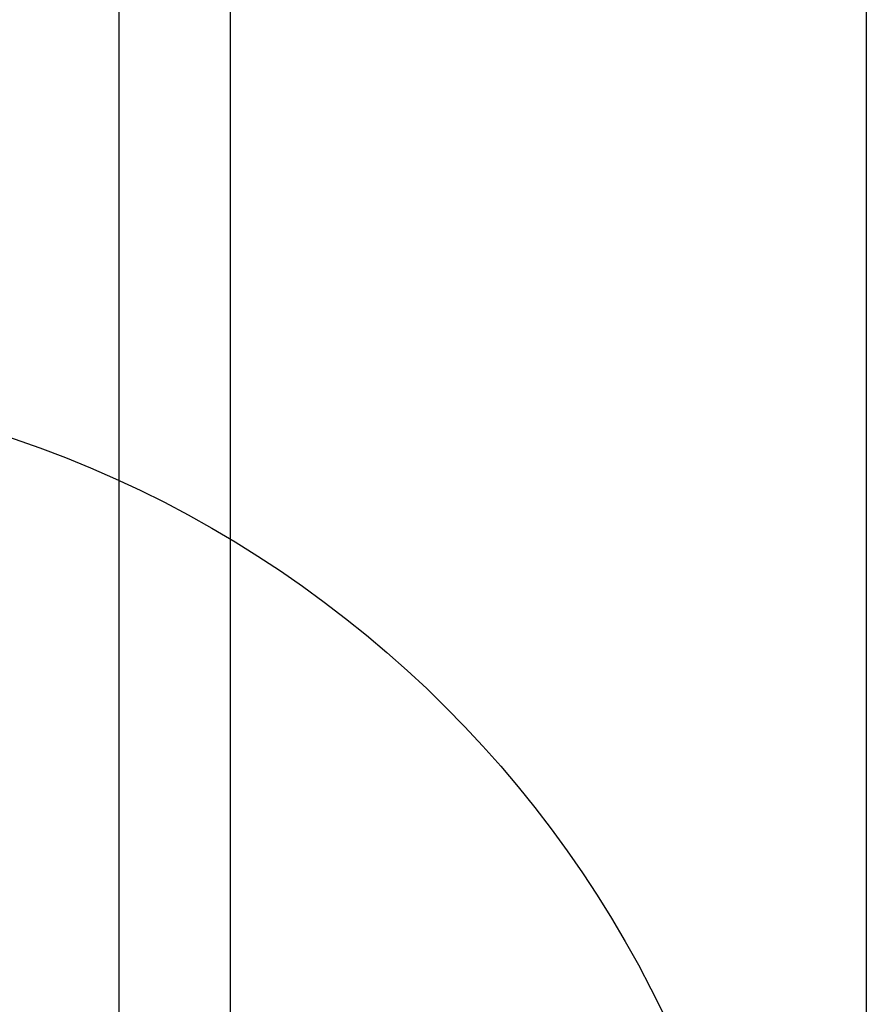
# Model space of a CAD drawing. Extents: x -287416 to 4934791, y -504132 to 1826789.
# Tile 302 of 427: x 2137673 to 2137947, y 42313 to 42631. Entities that reach past the tile are written whole.
import ezdxf

# ---------------------------------------------------------------- set-up
doc = ezdxf.new("R2010")
doc.units = 0
doc.header["$LTSCALE"] = 800
doc.header["$MEASUREMENT"] = 0
doc.layers.add('KEY PLAN', color=251, linetype='CONTINUOUS')

# ---------------------------------------------------------------- blocks, each defined once
blk = doc.blocks.new('UTCOMBINE')
at = {"layer": 'KEY PLAN'}
for p, q in [((-709956.4, 45726.59, 0), (-709956.4, 46828.94, 0)), ((-709956.4, 45726.59, 0), (-709956.4, 46828.94, 0)), ((-709956.4, 45726.59, 0), (-709956.4, 46828.94, 0)), ((-709956.4, 45726.59, 0), (-709956.4, 46828.94, 0)), ((-709920.4, 45220.29, 0), (-709920.4, 46829.58, 0)), ((-710162.02, 45383.96, 0), (-710162.02, 46783.94, 0)), ((-709920.4, 45382.89, 0), (-709920.4, 46624.11, 0))]:
    blk.add_line(p, q, dxfattribs=at)
blk.add_circle((-709770.63, 46560.06, 0), 361.31, dxfattribs=at)

msp = doc.modelspace()

# ---------------------------------------------------------------- block references
at = {"layer": 'KEY PLAN', "rotation": 180}
msp.add_blockref('UTCOMBINE', (1427784.7, 88713.58, 0), dxfattribs=at)

doc.saveas('drawing.dxf')
